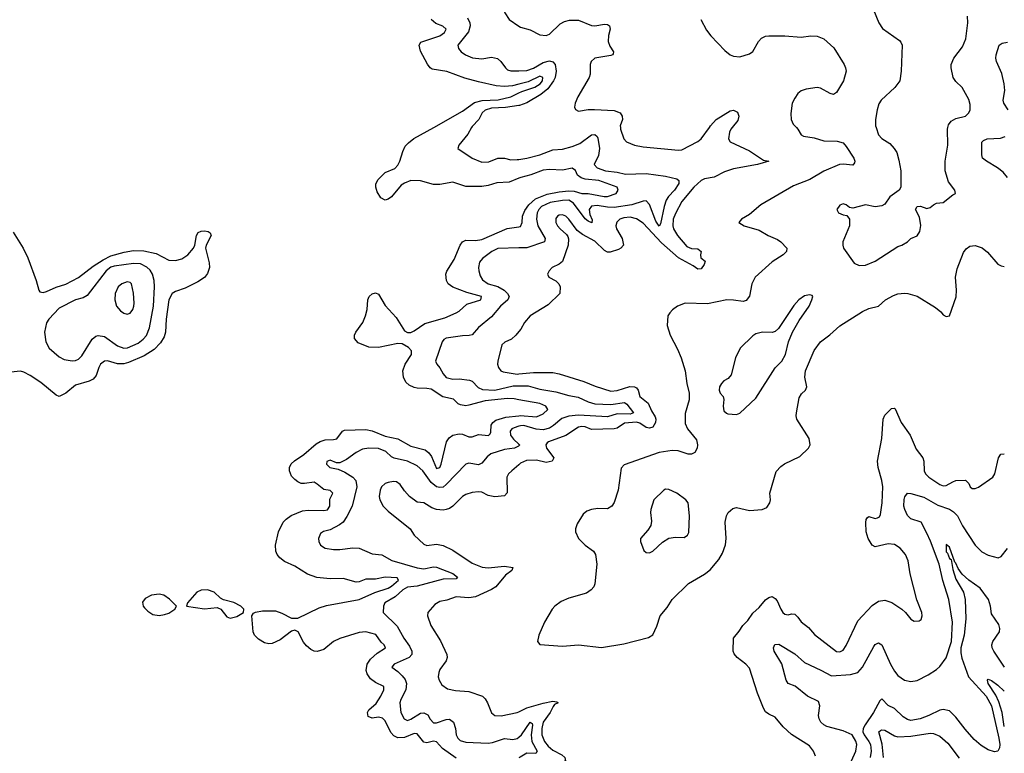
# Model space of a CAD drawing. Header units: inches. Extents: x 1173000 to 1307049, y 522583 to 678455.
# Tile 360 of 617: x 1266905 to 1273010, y 566116 to 570669. Entities that reach past the tile are written whole.
import ezdxf

# ---------------------------------------------------------------- set-up
doc = ezdxf.new("R2010")
doc.units = ezdxf.units.IN
doc.header["$MEASUREMENT"] = 0
for name, color, linetype in [('B2566', 7, 'Continuous'), ('B2567', 7, 'Continuous'), ('B2576', 7, 'Continuous'), ('B2577', 7, 'Continuous')]:
    doc.layers.add(name, color=color, linetype=linetype)

msp = doc.modelspace()

# ---------------------------------------------------------------- linework, layer by layer
at = {"layer": 'B2566', "color": 5}
for points, elevation in [([(1270000, 569684.8), (1269939.4, 569660.6), (1269863.2, 569656.8), (1269810, 569640.5), (1269770, 569634.2), (1269670, 569633.8), (1269590, 569660.9), (1269510, 569646.6), (1269470, 569646.6), (1269390, 569667.8), (1269330, 569670.2), (1269290, 569655), (1269270, 569641.2), (1269210.3, 569569.7), (1269190, 569554.6), (1269170, 569549.4), (1269143.2, 569563.2), (1269120.2, 569600.2), (1269112.3, 569630), (1269112.9, 569647.1), (1269124.4, 569675.6), (1269170, 569720.4), (1269230, 569745.4), (1269250, 569766.3), (1269262.6, 569790), (1269279.7, 569850), (1269295.7, 569884.3), (1269314.7, 569905.3), (1269349.1, 569930.9), (1269472, 570000)], 740), ([(1269706.3, 570000), (1269682.5, 569957.5), (1269627.7, 569890), (1269621, 569870), (1269710.4, 569810), (1269770, 569785), (1269814.2, 569785.8), (1269870, 569810.2), (1269910, 569808.6), (1269950, 569799), (1269990, 569800.2), (1270000, 569801.7)], 760), ([(1270000, 568310.3), (1269970, 568315.9), (1269930, 568317.2), (1269790, 568303.8), (1269690, 568275.9), (1269670, 568273.1), (1269637.9, 568277.9), (1269624.4, 568284.4), (1269593.6, 568313.6), (1269528.7, 568328.7), (1269455, 568375), (1269430, 568380.9), (1269370, 568381.8), (1269350, 568386.5), (1269320.3, 568400.3), (1269298.8, 568418.8), (1269284.2, 568450), (1269280.8, 568490), (1269294, 568530), (1269335, 568590), (1269334.7, 568614.7), (1269315.4, 568635.4), (1269276.7, 568656.7), (1269250, 568659.4), (1269130, 568635.1), (1269070, 568636), (1269004.3, 568664.3), (1268981.6, 568690), (1268980.4, 568710), (1268989.5, 568730), (1269032.4, 568790), (1269048.4, 568830), (1269060.1, 568870), (1269063.6, 568930), (1269071.9, 568950), (1269090, 568968.1), (1269110, 568973.3), (1269130, 568964.3), (1269170, 568894.9), (1269239.9, 568819.9), (1269290, 568738), (1269310, 568726.9), (1269330, 568728.5), (1269350, 568738.5), (1269417.5, 568782.5), (1269540.7, 568819.3), (1269610.8, 568849.2), (1269630, 568859.3), (1269677.3, 568902.7), (1269764.4, 568930), (1269769, 568950), (1269676.7, 568976.7), (1269589.6, 569009.6), (1269562, 569030), (1269550.2, 569050), (1269546, 569090), (1269552.3, 569107.7), (1269598.6, 569181.4), (1269635.5, 569270), (1269650.1, 569289.9), (1269670, 569300.2), (1269730, 569299.3), (1269770, 569304.1), (1269927.7, 569372.3), (1270000, 569384)], 740), ([(1266863.1, 569350), (1266926.9, 569250), (1266955.9, 569190), (1267007.1, 569050), (1267022.6, 568990), (1267030, 568980.5), (1267050, 568976), (1267070, 568981.8), (1267130, 569009), (1267190, 569027.9), (1267270, 569068.4), (1267361.1, 569138.9), (1267421.6, 569178.4), (1267470, 569202.8), (1267553.4, 569226.6), (1267610, 569235.8), (1267674.8, 569234.8), (1267750, 569216.9), (1267830, 569176.3), (1267870, 569174.2), (1267910, 569185.4), (1267946.4, 569210), (1267982.4, 569250), (1267991.5, 569270), (1268001.4, 569330), (1268011.8, 569348.2), (1268030, 569356.8), (1268050, 569359.1), (1268073.9, 569353.9), (1268085.5, 569345.5), (1268092.3, 569330), (1268061.5, 569270), (1268056.5, 569250), (1268079.9, 569159.9), (1268080.7, 569130), (1268070, 569092.9), (1268051.1, 569068.9), (1268010, 569041.7), (1267930, 569003), (1267870, 568982.6), (1267850, 568968.5), (1267829.5, 568930), (1267813.2, 568810), (1267808.3, 568730), (1267799.9, 568700.1), (1267776.9, 568663.1), (1267738.1, 568621.9), (1267677.2, 568582.8), (1267579.1, 568540.9), (1267550, 568532.9), (1267510, 568533.5), (1267450, 568551.7), (1267430, 568548.9), (1267405.9, 568530), (1267394.8, 568510), (1267379, 568461), (1267361.1, 568438.9), (1267334.7, 568425.3), (1267250, 568401), (1267190, 568351.6), (1267150, 568330.6), (1267130, 568339.1), (1267036.5, 568416.5), (1266970, 568460.8), (1266930, 568481.7), (1266910, 568487), (1266850, 568480.5)], 740), ([(1270000, 569252.4), (1269870, 569248.5), (1269831.2, 569230), (1269773.6, 569186.4), (1269756.2, 569163.8), (1269749.4, 569130), (1269750.9, 569110.9), (1269759.7, 569079.7), (1269774.3, 569054.3), (1269808.4, 569030), (1269870, 569012.4), (1269907.7, 568990), (1269929.4, 568970), (1269940.2, 568950), (1269932.3, 568930), (1269885.4, 568890), (1269830, 568825.1), (1269750, 568759.3), (1269710, 568714), (1269691.9, 568708.1), (1269650, 568707.4), (1269550, 568691.5), (1269535.1, 568684.9), (1269523.2, 568670), (1269483.5, 568550), (1269490.3, 568530), (1269510, 568509), (1269531.1, 568470), (1269550, 568448.6), (1269590, 568438.2), (1269630, 568439.8), (1269692.7, 568432.7), (1269710, 568424.7), (1269746.5, 568386.5), (1269774.7, 568374.7), (1269850, 568369.5), (1269964.2, 568395.8), (1270000, 568396.4)], 760), ([(1270000, 568733.5), (1269982, 568710), (1269953.3, 568686.7), (1269912.8, 568667.2), (1269894.9, 568650), (1269869, 568550), (1269866.5, 568530), (1269873.7, 568510), (1269888.4, 568490), (1269903.2, 568483.2), (1269990, 568469.1), (1270000, 568470.1)], 780), ([(1269610, 566085.9), (1269525.4, 566145.4), (1269490, 566186.8), (1269470, 566191.2), (1269430, 566180.6), (1269410, 566186.4), (1269370, 566237.5), (1269350, 566239.9), (1269290, 566214.7), (1269250, 566211.5), (1269224.4, 566224.4), (1269205.1, 566245.1), (1269170, 566317.6), (1269154.1, 566334.1), (1269130, 566340.4), (1269090, 566334.6), (1269065.6, 566345.6), (1269061.9, 566370), (1269070, 566385.7), (1269114.3, 566425.7), (1269143.6, 566470), (1269162.7, 566510), (1269163.2, 566530), (1269110, 566554.8), (1269079.2, 566579.2), (1269058.3, 566610), (1269053, 566630), (1269059.5, 566670), (1269079.7, 566700.3), (1269121.4, 566738.6), (1269172.8, 566770), (1269165.4, 566790), (1269146.8, 566806.8), (1269112.9, 566852.9), (1269050, 566869.5), (1269010, 566865.4), (1268890, 566828.9), (1268850.9, 566810), (1268790, 566760.1), (1268750, 566747.1), (1268730, 566750.1), (1268710, 566759.8), (1268682.3, 566782.3), (1268665, 566805), (1268630.8, 566870), (1268610, 566880.1), (1268590, 566875.2), (1268520.4, 566819.6), (1268470, 566796.9), (1268450, 566795.7), (1268422.7, 566802.7), (1268384.5, 566824.5), (1268360.6, 566850), (1268352.4, 566870), (1268344.7, 566970), (1268354, 566986), (1268367.2, 566992.8), (1268410, 567000.1), (1268490, 566999.5), (1268530, 566986.4), (1268590, 566955.8), (1268630, 566955.6), (1268761.9, 567018.1), (1268806.3, 567033.7), (1269010, 567071.6), (1269106.5, 567113.5), (1269190, 567141.8), (1269210, 567152.6), (1269252.8, 567190), (1269245.5, 567205.5), (1269170, 567209.1), (1269110, 567197), (1269050, 567197.3), (1269010, 567180.6), (1268990, 567178.6), (1268910, 567201.5), (1268830, 567198.8), (1268747.8, 567207.8), (1268690, 567228.5), (1268610, 567278.5), (1268547.1, 567307.1), (1268518.4, 567330), (1268500.7, 567350), (1268492.2, 567370), (1268491.2, 567408.8), (1268510.2, 567490), (1268538.2, 567550), (1268556.9, 567570), (1268587.8, 567592.2), (1268658.6, 567621.4), (1268694, 567626), (1268790, 567622.4), (1268812.2, 567627.8), (1268827.4, 567650), (1268827.4, 567692.6), (1268846.5, 567730), (1268830, 567746.5), (1268790, 567753.2), (1268750, 567787.2), (1268730, 567797.8), (1268670, 567790.1), (1268650, 567791.5), (1268630, 567800.5), (1268610, 567814.5), (1268590, 567836.9), (1268578.1, 567870), (1268578.2, 567890), (1268588.3, 567911.7), (1268608, 567932), (1268665.4, 567970), (1268743.3, 568036.7), (1268768.7, 568051.3), (1268798.4, 568061.6), (1268850, 568063.4), (1268871.4, 568068.6), (1268905.6, 568114.4), (1268919.5, 568120.5), (1269050, 568125.6), (1269090, 568117.3), (1269170, 568084.8), (1269250, 568067.8), (1269330, 568023.1), (1269419, 567999), (1269441.3, 567981.3), (1269457.9, 567957.9), (1269490, 567883.4), (1269510, 567889.9), (1269517.9, 567910), (1269551.8, 568050), (1269566.7, 568073.3), (1269589.6, 568090.4), (1269630, 568099.5), (1269650, 568097), (1269690, 568079.4), (1269710, 568080.6), (1269750, 568095), (1269811.3, 568088.7), (1269821.8, 568098.2), (1269826, 568110), (1269828.2, 568151.8), (1269838.4, 568170), (1269856.6, 568183.4), (1269918.7, 568201.3), (1270000, 568211.3)], 740), ([(1270000, 568145.9), (1269970, 568136.1), (1269956.9, 568130), (1269945.2, 568114.8), (1269947.4, 568090), (1269965.7, 568065.7), (1270000, 568035)], 760), ([(1270000, 568024.1), (1269998, 568022), (1269973.4, 568010), (1269910, 568001.7), (1269826.2, 567973.8), (1269803, 567957), (1269770, 567916.9), (1269750, 567906), (1269690, 567916), (1269670, 567909.7), (1269550, 567784), (1269530, 567768.5), (1269510, 567764.7), (1269490, 567770.5), (1269455.8, 567795.8), (1269404.1, 567870), (1269370, 567899.9), (1269310, 567928.8), (1269226.9, 567946.9), (1269210, 567956.8), (1269174.2, 567990), (1269130, 568007.4), (1269070.1, 568009.9), (1269030, 568003.7), (1268990, 567983.5), (1268930, 567938.7), (1268890, 567919.5), (1268870, 567919.3), (1268830, 567935.6), (1268810, 567928), (1268806.7, 567910), (1268826.8, 567890), (1268879.9, 567879.9), (1268920.6, 567860.6), (1268969.5, 567829.5), (1268988.6, 567808.6), (1268994.5, 567770), (1268966.4, 567650), (1268933.7, 567586.3), (1268910, 567551), (1268886.8, 567533.2), (1268830, 567502.7), (1268788.1, 567491.9), (1268770, 567480.9), (1268757.6, 567450), (1268759.5, 567430), (1268770, 567408.2), (1268798.8, 567390), (1268850, 567381.5), (1268890, 567380.8), (1268970, 567392.2), (1269010, 567389.1), (1269090, 567354.3), (1269150, 567347.9), (1269211.8, 567311.8), (1269370, 567267.3), (1269410, 567261.5), (1269470, 567273), (1269490, 567271.5), (1269590, 567232.3), (1269619, 567210), (1269610, 567199.7), (1269530, 567196.6), (1269370, 567154.2), (1269310, 567147.9), (1269281.3, 567130), (1269233.3, 567086.7), (1269168.9, 567050), (1269160.3, 567030), (1269159.1, 566990), (1269244.6, 566904.6), (1269286, 566830), (1269320.9, 566780.9), (1269335.3, 566750), (1269335.9, 566730), (1269319.7, 566710), (1269227.3, 566670), (1269211.3, 566650), (1269250, 566624.2), (1269277.2, 566597.2), (1269295.1, 566575.1), (1269303.5, 566550), (1269299.4, 566510), (1269267.2, 566450), (1269262.3, 566430), (1269267.2, 566370), (1269288.1, 566330), (1269310, 566320.2), (1269330, 566327.2), (1269390, 566365.7), (1269410, 566368.2), (1269435.1, 566355.1), (1269450, 566328.2), (1269470, 566305.3), (1269490, 566304.5), (1269550, 566326.7), (1269570, 566328.8), (1269594, 566310), (1269607.9, 566270), (1269611.9, 566230), (1269620.7, 566210), (1269636.5, 566196.5), (1269670, 566185.3), (1269810, 566179.5), (1269837.1, 566182.9), (1269910, 566208.2), (1269961.9, 566201.9), (1269990, 566207.7), (1270000, 566216.2)], 760), ([(1270000, 567907.1), (1269956.9, 567870), (1269936.5, 567850), (1269926, 567830), (1269927.2, 567732.8), (1269910, 567713.6), (1269850, 567707.4), (1269810, 567716.5), (1269770, 567735.7), (1269750, 567739.1), (1269710, 567734.7), (1269670, 567722.1), (1269650, 567710.5), (1269589.6, 567650.4), (1269570, 567636), (1269550, 567629.1), (1269530, 567625.9), (1269489.9, 567629.9), (1269460.4, 567640.4), (1269410, 567669.7), (1269370, 567674), (1269322.4, 567710), (1269290, 567745.1), (1269264.4, 567784.4), (1269240.5, 567800.5), (1269222.7, 567802.7), (1269190, 567797.6), (1269170, 567789.8), (1269148.4, 567770), (1269139.7, 567750), (1269133.4, 567710), (1269137.3, 567690), (1269157.8, 567650), (1269190, 567617.8), (1269325.3, 567510), (1269350.4, 567470), (1269410, 567414.4), (1269430, 567406), (1269490, 567413.4), (1269530, 567405.5), (1269590, 567375.8), (1269710, 567296.5), (1269771.5, 567271.5), (1269810, 567266.5), (1269910, 567277), (1269962, 567270), (1269956.5, 567250), (1269917.5, 567222.5), (1269857.7, 567150), (1269830, 567132.5), (1269730, 567086.7), (1269690, 567082), (1269610, 567087.6), (1269553.9, 567066.1), (1269510, 567058.4), (1269479.6, 567040.4), (1269435.3, 566990), (1269433.4, 566970), (1269453.8, 566910), (1269513.8, 566813.8), (1269552.9, 566730), (1269554.3, 566710), (1269548.9, 566690), (1269510, 566635.6), (1269502.7, 566617.3), (1269500.2, 566590), (1269505, 566570), (1269521.5, 566541.5), (1269556.6, 566516.6), (1269606.5, 566506.5), (1269690, 566500.2), (1269774, 566470), (1269790, 566455.3), (1269805.3, 566430), (1269830, 566367.3), (1269850.3, 566350.3), (1269889.2, 566349.2), (1269990, 566369.5), (1270000, 566374.2)], 780)]:
    msp.add_lwpolyline(points, dxfattribs=dict(at, elevation=elevation))
for points, elevation in [([(1267610, 569156.3), (1267490, 569139.6), (1267470, 569132.8), (1267441.6, 569110), (1267323.7, 568956.3), (1267297.2, 568942.8), (1267250, 568929.2), (1267150, 568878.7), (1267084.7, 568810), (1267071.8, 568788.2), (1267058.2, 568730), (1267066, 568670), (1267086.7, 568630), (1267150, 568576.9), (1267180.7, 568560.7), (1267230, 568551.1), (1267250, 568553.5), (1267270, 568562.3), (1267290, 568583.2), (1267353.6, 568686.4), (1267376.2, 568703.8), (1267391.9, 568708.1), (1267430, 568702.6), (1267510, 568644.4), (1267550.1, 568630.1), (1267572.2, 568632.2), (1267638.4, 568661.6), (1267670, 568685.7), (1267690, 568708.3), (1267710, 568757.1), (1267733.7, 568890), (1267740.4, 569010), (1267737.5, 569050), (1267727.1, 569090), (1267714, 569114), (1267693.9, 569133.9), (1267652.7, 569152.7)], 760), ([(1267570, 569042), (1267537.6, 569030), (1267514.9, 569010), (1267496.9, 568970), (1267493.6, 568930), (1267505.7, 568890), (1267530, 568861.3), (1267550, 568847.2), (1267570, 568841.7), (1267590, 568847.2), (1267605.7, 568870), (1267612.2, 568890), (1267614.8, 568910), (1267610.6, 568970.6), (1267598.3, 569030), (1267590, 569038.3)], 780), ([(1268069.9, 567129.9), (1268030, 567129.4), (1268003.3, 567116.7), (1267945.5, 567050), (1267939.1, 567030), (1268050, 567012.2), (1268130, 567021.6), (1268151.3, 567011.3), (1268190, 566962.3), (1268210, 566955.6), (1268250, 566964.7), (1268292, 566990), (1268293.5, 567010), (1268274.8, 567030), (1268231.8, 567051.8), (1268169.2, 567069.2), (1268150, 567079.4), (1268110, 567115.2)], 740), ([(1267770, 567103.7), (1267722.5, 567097.5), (1267682.1, 567077.9), (1267666, 567054), (1267670.1, 567030), (1267678.2, 567018.2), (1267698.3, 566998.3), (1267730, 566978.2), (1267770, 566972.1), (1267803.1, 566976.9), (1267830, 566986.4), (1267865.8, 567010), (1267876.3, 567030), (1267833.8, 567073.8), (1267797.9, 567097.9)], 740)]:
    msp.add_lwpolyline(points, close=True, dxfattribs=dict(at, elevation=elevation))
at = {"layer": 'B2567', "color": 5}
for points, elevation in [([(1270000, 570798.5), (1269920.6, 570799.4), (1269890.8, 570790), (1269890.5, 570770), (1269913.7, 570710), (1269939.3, 570670), (1270000, 570629.1)], 780), ([(1270000, 570268.5), (1269961.2, 570258.8), (1269910, 570253.3), (1269858.6, 570258.6), (1269750, 570283.5), (1269665.5, 570305.5), (1269553.5, 570346.5), (1269462.3, 570362.3), (1269450.2, 570370.2), (1269433.3, 570393.3), (1269390, 570473.4), (1269382.2, 570510), (1269391.7, 570528.3), (1269510, 570568.5), (1269537.9, 570590), (1269548.5, 570610), (1269528.1, 570628.1), (1269483.9, 570643.9), (1269456.1, 570670)], 740), ([(1269680.6, 570680.6), (1269695.2, 570650), (1269697.2, 570630), (1269686.5, 570593.5), (1269621.3, 570510), (1269625.3, 570490), (1269641.7, 570470), (1269668.7, 570450), (1269711.8, 570431.8), (1269770, 570426.3), (1269830, 570436.3), (1269867.4, 570427.4), (1269889, 570409), (1269916.2, 570370), (1269930, 570358), (1269950, 570350.2), (1270000, 570351.8)], 760), ([(1269472, 570000), (1269650, 570100.2), (1269724.4, 570155.6), (1269773.2, 570166.8), (1269871.5, 570171.5), (1269950, 570189.9), (1270000, 570214.4)], 740), ([(1270000, 570135.2), (1269916.5, 570123.5), (1269830, 570118.8), (1269790, 570106.7), (1269772.1, 570090), (1269751.1, 570048.9), (1269710, 570006.6), (1269706.3, 570000)], 760)]:
    msp.add_lwpolyline(points, dxfattribs=dict(at, elevation=elevation))
at = {"layer": 'B2576', "color": 5}
for points, elevation in [([(1271322.7, 570000), (1271314.8, 569990), (1271305, 569970), (1271299.8, 569930), (1271309.3, 569910), (1271430, 569854.8), (1271517.7, 569797.7), (1271550.7, 569790), (1271480.3, 569770), (1271330, 569743.8), (1271275.6, 569724.4), (1271210, 569691), (1271150, 569681.9), (1271130, 569671.6), (1271084, 569630), (1271010, 569541.2), (1270970, 569465.1), (1270957.2, 569430), (1270953.9, 569390), (1270958.9, 569370), (1270982.5, 569330), (1271041.7, 569261.7), (1271070, 569249.1), (1271110, 569246.2), (1271130, 569230.3), (1271125.6, 569210), (1271128.2, 569190), (1271155.8, 569170), (1271149.1, 569150), (1271130, 569122.7), (1271110, 569119.5), (1271081.1, 569141.1), (1270990, 569191.5), (1270883.6, 569283.6), (1270770, 569406.7), (1270730, 569432.7), (1270690, 569442.5), (1270650, 569439.3), (1270625, 569430), (1270607.1, 569412.9), (1270601.3, 569390), (1270604.9, 569370), (1270639.5, 569310), (1270649.3, 569270), (1270632.9, 569250), (1270618.5, 569241.5), (1270566.5, 569226.5), (1270550, 569226.9), (1270530, 569235.9), (1270470, 569293.4), (1270394.8, 569334.8), (1270360.3, 569360.3), (1270310, 569430.8), (1270290, 569449.7), (1270270, 569456.8), (1270250, 569455), (1270240.3, 569450), (1270230, 569434.5), (1270229.4, 569410), (1270239.2, 569390), (1270255.6, 569370), (1270296.1, 569336.1), (1270303.5, 569323.5), (1270307.7, 569307.7), (1270305.5, 569270), (1270271, 569169), (1270250, 569152.4), (1270206.4, 569130), (1270186.7, 569110), (1270176.4, 569090), (1270184.9, 569070), (1270230, 569047.2), (1270247.2, 569030), (1270255.8, 569010), (1270253.8, 568970), (1270181.3, 568898.7), (1270070.3, 568830), (1270034.3, 568790), (1270011.5, 568748.5), (1270000, 568733.5)], 780), ([(1271720.3, 570000), (1271730.2, 569990), (1271750, 569954.4), (1271765, 569945), (1271830, 569934.7), (1271890, 569916.2), (1271974, 569914), (1272010, 569904.4), (1272030, 569881.1), (1272075.8, 569810), (1272082.8, 569790), (1272080, 569780), (1272070, 569766.8), (1272010, 569772.8), (1271988.2, 569770), (1271890, 569729.1), (1271803.3, 569676.7), (1271701.7, 569638.3), (1271500.8, 569519.2), (1271430, 569458.7), (1271381, 569430), (1271362.8, 569410), (1271396, 569390), (1271490, 569363.2), (1271546, 569330), (1271603.9, 569303.9), (1271623.7, 569290), (1271662, 569250), (1271659.1, 569230), (1271639.1, 569210), (1271570, 569165.1), (1271466, 569070), (1271444.5, 569030), (1271430, 568952.3), (1271410, 568925.4), (1271390, 568919.1), (1271330, 568928.6), (1271290, 568929.8), (1271170, 568905.1), (1271030, 568909.6), (1270982.8, 568890), (1270952.1, 568867.9), (1270936.3, 568850), (1270924, 568830), (1270919.1, 568770), (1270938.4, 568710), (1270984, 568624), (1271005.9, 568570), (1271030.6, 568490), (1271040.4, 568410), (1271056.6, 568350), (1271056.5, 568310), (1271030, 568224), (1271030, 568162), (1271046.2, 568130), (1271100.8, 568060.8), (1271107.6, 568030), (1271104.6, 568010), (1271090, 567983.7), (1271070, 567973.3), (1271050, 567973.5), (1270987.8, 567992.2), (1270950, 567996.2), (1270870, 567982.5), (1270653, 567907), (1270633.6, 567886.4), (1270616.1, 567750), (1270590, 567672.7), (1270576.5, 567650), (1270550, 567632.4), (1270490, 567636.1), (1270450.1, 567629.9), (1270421.2, 567618.8), (1270398.9, 567601.1), (1270360.5, 567539.5), (1270351.3, 567510), (1270351.4, 567490), (1270370, 567448.8), (1270410, 567407.4), (1270461.6, 567370), (1270474, 567350), (1270482.3, 567290), (1270471.5, 567168.5), (1270463.7, 567150), (1270448.3, 567131.7), (1270419.3, 567110), (1270310, 567079.4), (1270262.4, 567057.6), (1270222.2, 567030), (1270205.4, 567010), (1270158, 566930), (1270124, 566850), (1270114.8, 566810), (1270130, 566791), (1270270, 566780.3), (1270370, 566788.9), (1270512.2, 566772.2), (1270650, 566794.6), (1270804.1, 566835.9), (1270829.5, 566850.5), (1270855.7, 566904.3), (1270876.4, 566970), (1270918.7, 567021.3), (1270950, 567070.2), (1271051.6, 567170), (1271151.5, 567228.5), (1271185.3, 567254.7), (1271240.4, 567319.6), (1271262.3, 567357.7), (1271281.2, 567410), (1271286, 567450), (1271278.3, 567550), (1271286.3, 567590), (1271296.9, 567610), (1271325.6, 567634.4), (1271350, 567641.5), (1271430, 567622.2), (1271508, 567630), (1271537.4, 567642.6), (1271556.9, 567670), (1271560.5, 567690), (1271555.1, 567730), (1271594.8, 567865.2), (1271623.8, 567896.2), (1271647.4, 567912.6), (1271742.6, 567957.4), (1271796.2, 568010), (1271806, 568030), (1271799.7, 568070), (1271724.2, 568190), (1271719.1, 568210), (1271720.8, 568230), (1271738.7, 568321.3), (1271753.2, 568346.8), (1271776.9, 568370), (1271785.3, 568390), (1271773.1, 568450), (1271776.4, 568490), (1271830, 568616.4), (1271869.7, 568670), (1271927.5, 568712.5), (1271990, 568768.7), (1272130, 568858.7), (1272170, 568877), (1272229.6, 568890.4), (1272273.6, 568930), (1272322.6, 568957.4), (1272350, 568966.9), (1272390, 568971.3), (1272411.1, 568968.9), (1272470, 568952), (1272582.8, 568882.8), (1272615.8, 568855.8), (1272630, 568837.3), (1272650, 568826), (1272669, 568831), (1272711.2, 568948.8), (1272714.3, 568990), (1272707.2, 569070), (1272716.8, 569123.2), (1272756.5, 569223.5), (1272772.8, 569247.2), (1272796.3, 569263.7), (1272830, 569267.1), (1272871.9, 569251.9), (1272905.5, 569225.5), (1272970, 569151.5), (1272990, 569140.2), (1273010, 569136.5)], 820), ([(1270629.2, 570000), (1270630.2, 569990), (1270650.2, 569930.2), (1270666.7, 569910), (1270717.1, 569890), (1270770, 569879), (1270990, 569859.2), (1271010, 569861.6), (1271110, 569912.1), (1271130.5, 569930), (1271181.2, 570000)], 780), ([(1272215.4, 570000), (1272230, 569954.4), (1272250, 569931.8), (1272299.5, 569899.5), (1272326.7, 569870), (1272343.6, 569843.6), (1272356.7, 569796.7), (1272367.6, 569730), (1272367.6, 569630), (1272357.4, 569610), (1272300.9, 569570), (1272270, 569524.5), (1272250, 569513.3), (1272210, 569507.6), (1272150, 569519.2), (1272070, 569499.3), (1272050, 569504), (1272030, 569519.3), (1272010, 569526), (1271990, 569518), (1271970.8, 569490), (1271981, 569470), (1272010, 569457.3), (1272033.7, 569453.7), (1272050.8, 569430), (1272050.5, 569390), (1272009.1, 569290), (1272007.9, 569270), (1272012.9, 569250), (1272078.7, 569158.7), (1272110, 569143.7), (1272150, 569146.3), (1272209.3, 569170), (1272350, 569262), (1272375.3, 569270), (1272408.7, 569290), (1272429.5, 569310.5), (1272470, 569327.3), (1272486.6, 569353.4), (1272492.2, 569392.2), (1272484, 569444), (1272459, 569490), (1272468.7, 569510), (1272490, 569510.4), (1272530, 569496.3), (1272550, 569503), (1272570, 569520.5), (1272589.7, 569530.3), (1272630, 569534.9), (1272690, 569581), (1272708, 569590), (1272704, 569610), (1272662.8, 569662.8), (1272643.9, 569730), (1272642.7, 569790), (1272658.7, 569890), (1272657.1, 569990), (1272659.9, 570000)], 840), ([(1270000, 569801.7), (1270049.4, 569809.4), (1270130, 569829.1), (1270210, 569860.8), (1270270, 569864.6), (1270330, 569880.9), (1270378.8, 569901.2), (1270450, 569954.4), (1270470, 569956), (1270484.4, 569944.4), (1270490, 569932.7), (1270498.8, 569870), (1270493.2, 569826.8), (1270467.3, 569770), (1270485.7, 569750), (1270537.1, 569730), (1270610, 569721.4), (1270661, 569710), (1270790, 569713.4), (1270910, 569698.5), (1270980, 569680), (1270992, 569670), (1270991.3, 569651.3), (1270965.2, 569610), (1270928.2, 569571.8), (1270912.2, 569547.8), (1270900.1, 569510), (1270878.5, 569401.5), (1270870, 569387), (1270850, 569418.5), (1270810, 569522.2), (1270790, 569543.5), (1270770, 569542.6), (1270701.1, 569518.9), (1270590, 569503.9), (1270550, 569504.2), (1270485.2, 569514.8), (1270450, 569512), (1270435.1, 569490), (1270438.9, 569458.9), (1270454.4, 569425.6), (1270451.5, 569408.5), (1270430, 569417.3), (1270410, 569432.4), (1270338.4, 569530), (1270310, 569547.7), (1270270, 569547.4), (1270193.1, 569533.1), (1270140.1, 569510), (1270123.1, 569490), (1270114.2, 569470), (1270108.8, 569430), (1270117.4, 569390), (1270163.2, 569310), (1270158, 569290), (1270050, 569253.8), (1270000, 569252.4)], 760), ([(1273029.2, 569689.2), (1273003.2, 569723.2), (1272968.2, 569750), (1272898.9, 569790), (1272875.1, 569810), (1272869.8, 569830), (1272870.8, 569909.2), (1272880.7, 569919.3), (1272903.7, 569930), (1272987.1, 569932.9), (1273016.2, 569943.8)], 820), ([(1270000, 569384), (1270010, 569385.6), (1270020.4, 569410), (1270021.7, 569450), (1270036.2, 569483.8), (1270060.8, 569519.2), (1270102.1, 569557.9), (1270174.6, 569585.4), (1270250, 569600.9), (1270310, 569606.2), (1270343.5, 569603.5), (1270390, 569590.5), (1270430, 569589.2), (1270528.2, 569571.8), (1270550, 569571.7), (1270603.2, 569590), (1270615, 569610), (1270610, 569630.1), (1270496.5, 569670), (1270410, 569679.6), (1270386.8, 569686.8), (1270364, 569704), (1270350, 569732), (1270330, 569747.5), (1270270, 569734.8), (1270190, 569737.9), (1270150, 569734), (1270074.3, 569705.7), (1270013, 569690), (1270000, 569684.8)], 740), ([(1270000, 568470.1), (1270090, 568479.8), (1270210, 568478.8), (1270250, 568471.5), (1270403.5, 568423.5), (1270473.6, 568393.6), (1270570, 568363.5), (1270610, 568367.2), (1270688.4, 568391.6), (1270716.2, 568390), (1270730, 568383.3), (1270740.3, 568370), (1270749.7, 568329.7), (1270801.3, 568290), (1270821.3, 568241.3), (1270844.4, 568204.4), (1270849.7, 568190), (1270848, 568170), (1270830, 568140.3), (1270810, 568133.8), (1270790, 568138.9), (1270750, 568164.2), (1270730, 568170.2), (1270655.5, 568164.5), (1270610, 568133.2), (1270590, 568129.4), (1270450, 568125.7), (1270410, 568142.8), (1270390, 568144.7), (1270370, 568140.5), (1270290, 568087.9), (1270182.8, 568050), (1270176.2, 568043.8), (1270166.8, 568030), (1270170.9, 568010), (1270216.5, 567950), (1270207, 567930), (1270170, 567920.8), (1270110, 567934.3), (1270047.4, 567932.6), (1270010, 567915.7), (1270000, 567907.1)], 780), ([(1270000, 568396.4), (1270057.4, 568397.4), (1270130, 568375.9), (1270230, 568359.1), (1270310, 568336.2), (1270366.8, 568326.8), (1270430, 568296.7), (1270470, 568284.7), (1270570, 568280.2), (1270654.1, 568294.1), (1270670, 568282.2), (1270710.5, 568229.5), (1270690, 568221), (1270610, 568223.7), (1270550, 568204.8), (1270370, 568214.7), (1270310, 568209), (1270265.9, 568194.1), (1270215.3, 568150), (1270190, 568134.4), (1270150, 568124), (1270107.1, 568127.1), (1270030, 568150.7), (1270010, 568149.2), (1270000, 568145.9)], 760), ([(1270000, 568211.3), (1270007.7, 568212.3), (1270110, 568204.1), (1270150, 568223), (1270179, 568250), (1270166.3, 568270), (1270130, 568285.9), (1270000, 568310.3)], 740), ([(1271838.5, 566098.5), (1271826.2, 566130), (1271801.7, 566161.7), (1271690, 566232.7), (1271639.6, 566279.6), (1271590, 566339.7), (1271550, 566358.5), (1271530, 566373.6), (1271516.8, 566396.8), (1271480.4, 566490), (1271430, 566643.7), (1271407.6, 566670), (1271354, 566710), (1271334.3, 566734.3), (1271329.6, 566750), (1271331.5, 566830), (1271366.2, 566873.8), (1271387.9, 566910), (1271419.4, 566940.6), (1271450, 566986), (1271490, 567020.2), (1271530, 567067.9), (1271550, 567083.2), (1271570, 567088.9), (1271590, 567077.6), (1271601.5, 567061.5), (1271623.2, 567010), (1271636.5, 566990), (1271650, 566979.2), (1271670, 566974.7), (1271690, 566981.3), (1271710, 566980.3), (1271730, 566961.3), (1271750, 566931.6), (1271796.6, 566896.6), (1271833.8, 566853.8), (1271970, 566747.6), (1271990, 566745.5), (1272010, 566755.3), (1272030, 566784.9), (1272100.7, 566939.3), (1272190, 567033.4), (1272230, 567060.9), (1272270, 567066.5), (1272312.4, 567052.4), (1272374.4, 567010), (1272396.4, 566990), (1272430, 566947.7), (1272450, 566936.3), (1272482, 566938), (1272494, 566946), (1272500.5, 566970), (1272498.3, 566990), (1272468.4, 567068.4), (1272426.2, 567230), (1272413.3, 567310), (1272397.2, 567350), (1272364, 567390), (1272330, 567412.7), (1272290, 567415.9), (1272210, 567397.4), (1272190, 567407.4), (1272164.8, 567450), (1272153.3, 567490), (1272151.2, 567548.8), (1272153.6, 567566.4), (1272161.3, 567578.7), (1272170, 567584.9), (1272210, 567573.7), (1272223.5, 567576.5), (1272235.8, 567584.2), (1272242.3, 567597.7), (1272253.1, 567670), (1272256.8, 567770), (1272251.2, 567810), (1272227.2, 567890), (1272223.2, 567930), (1272251.2, 568070), (1272258.7, 568190), (1272270, 568214.4), (1272310, 568254.9), (1272330, 568257.3), (1272333.5, 568253.5), (1272370.6, 568170), (1272426.3, 568090), (1272464.3, 568004.3), (1272504.6, 567950), (1272510.3, 567930), (1272512.2, 567870), (1272521.8, 567850), (1272541.3, 567830), (1272610, 567784.1), (1272630, 567776.6), (1272650, 567777.1), (1272690, 567801.5), (1272710, 567808.2), (1272770, 567810.2), (1272790, 567790.6), (1272799.1, 567770), (1272810, 567759.1), (1272830, 567760.4), (1272850, 567768.5), (1272939.3, 567830), (1272951.3, 567850), (1272973, 567950), (1272987.9, 567972.1), (1273010, 567975.6)], 780), ([(1270000, 568035), (1270005.5, 568030), (1270000, 568024.1)], 760), ([(1272062, 566070), (1272088.4, 566130), (1272096, 566170), (1272090, 566192.5), (1272065.6, 566230), (1272010, 566255.6), (1271910, 566282.6), (1271890, 566293.3), (1271872.3, 566310), (1271861.2, 566330), (1271858.5, 566350), (1271865, 566410), (1271858, 566438), (1271790, 566470.8), (1271713.5, 566533.5), (1271669.8, 566550), (1271656.3, 566570), (1271631, 566671), (1271582, 566750), (1271577.8, 566770), (1271587.8, 566792.2), (1271612.8, 566792.8), (1271710, 566733.1), (1271770, 566679.2), (1271873.1, 566633.1), (1271937.6, 566597.6), (1272055.5, 566604.5), (1272102.3, 566617.7), (1272129.8, 566650), (1272200.8, 566779.2), (1272210, 566791.8), (1272230, 566801.1), (1272250, 566788.4), (1272304.2, 566670), (1272330, 566626.9), (1272350, 566599.6), (1272390, 566570.2), (1272430, 566561.7), (1272470, 566568.8), (1272537.6, 566602.4), (1272590, 566635.8), (1272610, 566654.4), (1272650, 566708.2), (1272681.8, 566810), (1272689.1, 566930), (1272666.2, 567070), (1272628, 567188), (1272606.9, 567290), (1272553.2, 567433.2), (1272530, 567481.6), (1272493.8, 567550), (1272430, 567572), (1272410, 567592.5), (1272392.3, 567630), (1272387.4, 567650), (1272389, 567691), (1272392.8, 567707.2), (1272408.9, 567731.1), (1272430, 567729.1), (1272510, 567705.5), (1272597, 567657), (1272670, 567630.6), (1272695.4, 567615.4), (1272719.8, 567590), (1272750, 567526.9), (1272830, 567407.8), (1272870, 567367.1), (1272910, 567345.8), (1272971.2, 567328.8), (1272990, 567338), (1273030, 567387.7)], 760), ([(1273010.2, 566650.2), (1272945.2, 566750), (1272935.3, 566770), (1272933.1, 566790), (1272939.5, 566810), (1272979.5, 566870), (1272982.4, 566890), (1272975.3, 566915.3), (1272930, 566981), (1272924, 567030), (1272911.4, 567070), (1272861.1, 567141.1), (1272790, 567190.3), (1272748.2, 567228.2), (1272722.8, 567262.8), (1272710, 567296.4), (1272702.4, 567302.4), (1272670, 567394.8), (1272650, 567412.7), (1272650, 567366.9), (1272658, 567358), (1272670, 567325.7), (1272679.6, 567319.6), (1272690, 567256), (1272710, 567196.4), (1272756.6, 567116.6), (1272766.8, 567070), (1272770.3, 566950.3), (1272760.5, 566850), (1272740.7, 566770), (1272739.9, 566739.9), (1272746, 566706), (1272786.9, 566590), (1272897.8, 566470), (1272930, 566411.9), (1272976.6, 566210), (1272982.5, 566170), (1272980.3, 566150), (1272970, 566130.4), (1272950, 566126), (1272910, 566138.8), (1272865.4, 566165.4), (1272822.4, 566202.4), (1272766.3, 566266.3), (1272710, 566341.5), (1272670, 566379.6), (1272630, 566387.8), (1272610, 566383.2), (1272541.3, 566350), (1272487.8, 566330), (1272430, 566319.6), (1272410, 566325.2), (1272383.5, 566343.5), (1272330, 566394.3), (1272290, 566412.6), (1272250, 566454.4), (1272237.3, 566442.7), (1272198.8, 566370), (1272146.3, 566293.7), (1272135.4, 566270), (1272133.4, 566250), (1272140.3, 566230), (1272170.8, 566190), (1272180.3, 566170), (1272183.8, 566130), (1272178.9, 566090)], 740), ([(1273010, 566282.4), (1272997.4, 566370), (1272976.7, 566436.7), (1272957.4, 566477.4), (1272909.9, 566550), (1272906, 566570), (1272910, 566576.5), (1272930, 566569), (1272970, 566539.5), (1273010, 566501)], 720), ([(1270000, 566374.2), (1270050, 566397.8), (1270150, 566427.3), (1270210, 566440.3), (1270235.6, 566435.6), (1270242.8, 566430), (1270221.1, 566418.9), (1270212.3, 566407.7), (1270193.1, 566370), (1270150.4, 566310), (1270141.3, 566270), (1270142.7, 566230), (1270158.3, 566190), (1270181.1, 566161.1), (1270210, 566136.1), (1270266.1, 566106.1), (1270283.9, 566090), (1270289, 566070), (1270252.3, 566047.7), (1270210, 566039.1), (1270150, 566035.8), (1270090, 566016.2), (1270000, 565997.1)], 780), ([(1270000, 566216.2), (1270016.2, 566230), (1270070, 566308.9), (1270081.3, 566301.3), (1270084.2, 566290), (1270075.6, 566230), (1270080.7, 566190), (1270112.9, 566130), (1270105.5, 566114.5), (1270050, 566116.2), (1270007.8, 566092.2), (1270000, 566088.5)], 760), ([(1272260.4, 566090), (1272252.6, 566172.6), (1272231.9, 566250), (1272241.3, 566258.7), (1272250, 566262.3), (1272270, 566258.9), (1272330, 566224.2), (1272350, 566218.7), (1272430, 566223.1), (1272550, 566241.3), (1272570, 566240.1), (1272610, 566222.7), (1272659.5, 566179.5), (1272730, 566085.9)], 720)]:
    msp.add_lwpolyline(points, dxfattribs=dict(at, elevation=elevation))
at = {"layer": 'B2576', "color": 5, "elevation": 840}
for points in [[(1271802, 568962), (1271770, 568955.1), (1271736.3, 568930), (1271705.8, 568894.2), (1271610, 568753.2), (1271590, 568732.7), (1271570, 568727.3), (1271510, 568729.6), (1271470, 568719.6), (1271450, 568707.6), (1271372.4, 568630), (1271344, 568570), (1271315.5, 568464.5), (1271298.4, 568441.6), (1271270, 568426.6), (1271255.5, 568410), (1271244.6, 568390), (1271242.4, 568370), (1271247.7, 568350), (1271266, 568330), (1271271.1, 568311.1), (1271266, 568270), (1271270, 568242), (1271286.4, 568226.4), (1271296.4, 568223.6), (1271350, 568218), (1271370, 568226), (1271470, 568321), (1271590, 568507.7), (1271629.6, 568550.4), (1271652.3, 568590), (1271672.3, 568670), (1271696.9, 568730), (1271737.8, 568802.2), (1271799.5, 568890), (1271817.2, 568930), (1271822, 568950), (1271818, 568958)], [(1270910, 567756.3), (1270899.1, 567750), (1270836.9, 567690), (1270817.2, 567630), (1270815.5, 567610), (1270823.1, 567556.9), (1270818, 567530), (1270799.7, 567500.3), (1270753.4, 567450), (1270753, 567430), (1270775.5, 567375.5), (1270790, 567362.8), (1270810, 567360.5), (1270830, 567370.5), (1270890, 567425.5), (1270929.6, 567450.4), (1270970, 567457.1), (1271024.5, 567455.5), (1271045.2, 567470), (1271053.6, 567486.4), (1271056.9, 567590), (1271049.2, 567670), (1271035.3, 567690), (1270979.3, 567730), (1270930, 567753.3)]]:
    msp.add_lwpolyline(points, close=True, dxfattribs=at)
at = {"layer": 'B2577', "color": 5}
for points, elevation in [([(1272199.3, 570730), (1272232.2, 570650), (1272254.8, 570614.8), (1272359.1, 570539.1), (1272368.9, 570528.9), (1272377, 570510), (1272370.4, 570350), (1272361.3, 570290), (1272331.4, 570248.6), (1272245.3, 570170), (1272232.8, 570147.2), (1272221.5, 570110), (1272211.3, 570048.7), (1272212.2, 570010), (1272215.4, 570000)], 840), ([(1270000, 570629.1), (1270010, 570622.4), (1270070, 570605.3), (1270130, 570574.4), (1270170, 570570.4), (1270190, 570578.7), (1270256.9, 570643.1), (1270282.3, 570657.7), (1270314.7, 570665.3), (1270370, 570665.2), (1270450, 570632.4), (1270470, 570630.8), (1270530, 570640.8), (1270550, 570638.3), (1270561.8, 570630), (1270565.1, 570610), (1270554.8, 570570), (1270553.9, 570533.9), (1270563.8, 570503.8), (1270586.5, 570470), (1270583.6, 570456.4), (1270580.4, 570450), (1270570, 570446.4), (1270470, 570430.6), (1270448.2, 570410), (1270441.6, 570390), (1270441.1, 570330), (1270434.7, 570310), (1270366.4, 570190), (1270348, 570150), (1270345.2, 570125.2), (1270350.7, 570110.7), (1270370, 570100.7), (1270429.7, 570110.3), (1270468.6, 570111.4), (1270590, 570105), (1270628.4, 570090), (1270641.3, 570070), (1270641.8, 570050), (1270628.2, 570010), (1270629.2, 570000)], 780), ([(1271127.8, 570670), (1271163.1, 570603.1), (1271190, 570568.7), (1271276.9, 570476.9), (1271310, 570450.3), (1271330, 570442.3), (1271370, 570438), (1271430, 570456.4), (1271450, 570470.6), (1271486.6, 570533.4), (1271505.3, 570554.7), (1271530, 570565.7), (1271550, 570567.6), (1271649, 570569), (1271750, 570559.6), (1271810, 570568), (1271850, 570565.3), (1271890, 570550.3), (1271953, 570493), (1272016.5, 570390), (1272026, 570370), (1272028.9, 570350), (1272012.3, 570290), (1271970, 570216.2), (1271950, 570205.3), (1271930, 570210.8), (1271870, 570243.7), (1271850, 570248), (1271782.2, 570237.8), (1271750, 570228), (1271730, 570209.6), (1271710, 570181.6), (1271694.7, 570150), (1271687.1, 570087.1), (1271687.8, 570050), (1271700.2, 570020.2), (1271720.3, 570000)], 820), ([(1272659.9, 570000), (1272664.2, 570015.8), (1272680.8, 570039.2), (1272710, 570056.1), (1272769.2, 570070), (1272789.5, 570090), (1272797.6, 570110), (1272797.2, 570142.8), (1272790, 570173.2), (1272747.8, 570247.8), (1272710, 570284.7), (1272693.3, 570310), (1272679.8, 570370), (1272680.9, 570390), (1272697.6, 570430), (1272750, 570500.4), (1272770.9, 570550), (1272783.9, 570650), (1272782.2, 570690)], 840), ([(1273034.2, 570110), (1273007.4, 570150), (1273002, 570170), (1273012.3, 570230), (1273009.8, 570270), (1272995.5, 570335.5), (1272962, 570410), (1272957.4, 570430), (1272958.5, 570450), (1272978.7, 570510), (1272996.8, 570523.2), (1273030, 570529.2)], 820), ([(1270000, 570351.8), (1270050, 570353.4), (1270090, 570367.3), (1270150, 570403.4), (1270190, 570412.4), (1270210, 570406.5), (1270225.8, 570390), (1270230.7, 570350), (1270224.1, 570310), (1270215.4, 570290), (1270180.2, 570239.8), (1270135.5, 570204.5), (1270048.4, 570151.6), (1270004.2, 570135.8), (1270000, 570135.2)], 760), ([(1270000, 570214.4), (1270017.2, 570222.8), (1270099.3, 570250), (1270131.5, 570270), (1270145.8, 570290), (1270148, 570310), (1270130, 570317.9), (1270057.3, 570282.7), (1270000, 570268.5)], 740), ([(1271181.2, 570000), (1271188.4, 570010), (1271223.4, 570050), (1271310, 570103.6), (1271330, 570107.9), (1271354.7, 570094.7), (1271364, 570070), (1271356.9, 570043.1), (1271322.7, 570000)], 780)]:
    msp.add_lwpolyline(points, dxfattribs=dict(at, elevation=elevation))

doc.saveas('drawing.dxf')
